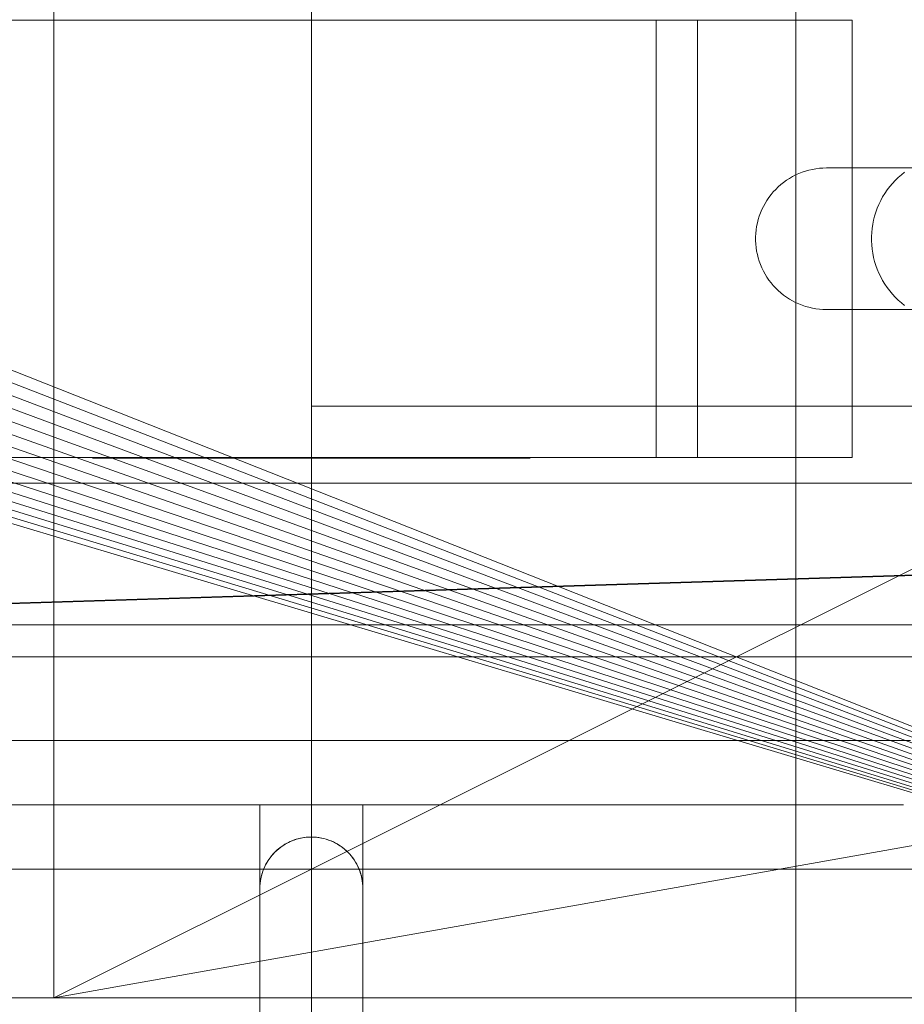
# Model space of a CAD drawing. Header units: millimetres. Extents: x -3490 to 61924, y -72580 to 6847.
# Tile 582 of 656: x 24227 to 24296, y -17791 to -17714. Entities that reach past the tile are written whole.
import ezdxf

# ---------------------------------------------------------------- set-up
doc = ezdxf.new("R2010")
doc.units = ezdxf.units.MM
for name, color, linetype, lineweight in [('COTAS_P', 1, 'Continuous', 0), ('superior_briquetadora', 7, 'Continuous', 0), ('superior_C02', 7, 'Continuous', 0), ('superior_C05', 7, 'Continuous', 0)]:
    doc.layers.add(name, color=color, linetype=linetype, lineweight=lineweight)
doc.dimstyles.new('R19_100', dxfattribs={"dimtxt": 250, "dimasz": 150, "dimexe": 150, "dimexo": 80, "dimgap": 100, "dimtad": 1, "dimtih": 1, "dimtoh": 1, "dimdsep": 46, "dimcen": 0.09, "dimadec": 0, "dimazin": 0, "dimtfac": 1, "dimtdec": 4, "dimtofl": 0, "dimtmove": 0, "dimatfit": 3, "dimfxl": 1, "dimtolj": 1, "dimtzin": 0, "dimarcsym": 0})

# ---------------------------------------------------------------- blocks, each defined once
blk = doc.blocks.new('DIM_R29_37')
at = {"layer": 'COTAS_P'}
for p, q in [((24250.067, -17080), (24400.067, -17035)), ((26750.067, -17080), (26600.067, -17035)), ((24250.067, -17980), (24250.067, -17080)), ((24250.067, -17080), (26750.067, -17080)), ((24250.067, -17080), (24400.067, -17125)), ((26750.067, -17080), (26600.067, -17125)), ((26750.067, -17980), (26750.067, -17080))]:
    blk.add_line(p, q, dxfattribs=at)
blk.add_text('2500 P', height=250, dxfattribs=at).set_placement((25500.067, -16980))

msp = doc.modelspace()

# ---------------------------------------------------------------- linework, layer by layer
at = {"layer": 'superior_briquetadora'}
for p, q in [((24230.067, -17570), (24230.067, -17790)), ((25470.067, -17570), (24230.067, -17790)), ((24230.067, -17790), (24670.067, -17570)), ((24072.067, -17680), (24350.067, -17790)), ((24350.067, -17790), (24071.962, -17682.156)), ((24350.067, -17790), (24071.645, -17684.292)), ((24350.067, -17790), (24071.12, -17686.386)), ((24350.067, -17790), (24070.393, -17688.419)), ((24350.067, -17790), (24069.47, -17690.371)), ((24350.067, -17790), (24068.36, -17692.223)), ((24350.067, -17790), (24067.074, -17693.957)), ((24065.624, -17695.556), (24350.067, -17790)), ((24064.024, -17697.006), (24350.067, -17790)), ((24062.29, -17698.292), (24350.067, -17790)), ((24060.438, -17699.402), (24350.067, -17790)), ((24058.487, -17700.325), (24350.067, -17790)), ((24056.454, -17701.053), (24350.067, -17790)), ((24054.359, -17701.577), (24350.067, -17790)), ((24350.067, -17790), (23870.067, -17790)), ((25830.067, -17790), (23870.067, -17790)), ((23954.067, -17790), (24230.067, -17790)), ((23954.067, -17790), (25456.734, -17790)), ((24230.067, -17790), (24150.067, -17790)), ((24350.067, -17790), (24150.067, -17790)), ((24230.067, -17790), (24670.067, -17790)), ((24230.067, -17790), (25470.067, -17790)), ((24350.067, -17790), (24230.067, -17790)), ((24230.067, -17790), (25456.734, -17790))]:
    msp.add_line(p, q, dxfattribs=at)
at = {"layer": 'superior_C02'}
for p, q in [((24287.683, -17550), (24287.683, -18450)), ((15575.415, -17750), (24634.01, -17750)), ((24635.508, -17750), (15576.913, -17750)), ((23830.921, -17771.702), (24524.933, -17750)), ((24526.711, -17750), (23832.7, -17771.702))]:
    msp.add_line(p, q, dxfattribs=at)
at = {"layer": 'superior_C05'}
for p, q in [((24208.067, -17714), (24228.164, -17714)), ((24227.254, -17714), (24228.215, -17714)), ((24228.164, -17714), (24271.971, -17714)), ((24228.215, -17714), (24229.226, -17714)), ((24229.226, -17714), (24230.285, -17714)), ((24230.285, -17714), (24231.39, -17714)), ((24231.39, -17714), (24232.538, -17714)), ((24232.538, -17714), (24233.727, -17714)), ((24233.072, -17714), (24233.111, -17714)), ((24233.119, -17714), (24233.074, -17714)), ((24233.111, -17714), (24233.192, -17714)), ((24233.206, -17714), (24233.119, -17714)), ((24233.192, -17714), (24233.316, -17714)), ((24233.334, -17714), (24233.206, -17714)), ((24233.316, -17714), (24233.48, -17714)), ((24233.504, -17714), (24233.334, -17714)), ((24233.48, -17714), (24233.686, -17714)), ((24233.715, -17714), (24233.504, -17714)), ((24233.686, -17714), (24233.932, -17714)), ((24233.966, -17714), (24233.715, -17714)), ((24233.727, -17714), (24234.953, -17714)), ((24233.932, -17714), (24234.219, -17714)), ((24234.258, -17714), (24233.966, -17714)), ((24234.219, -17714), (24234.544, -17714)), ((24234.588, -17714), (24234.258, -17714)), ((24234.544, -17714), (24234.908, -17714)), ((24234.957, -17714), (24234.588, -17714)), ((24234.908, -17714), (24235.31, -17714)), ((24234.953, -17714), (24236.214, -17714)), ((24235.363, -17714), (24234.957, -17714)), ((24235.31, -17714), (24235.748, -17714)), ((24235.805, -17714), (24235.363, -17714)), ((24235.748, -17714), (24236.221, -17714)), ((24236.283, -17714), (24235.805, -17714)), ((24236.214, -17714), (24237.507, -17714)), ((24236.221, -17714), (24236.729, -17714)), ((24236.795, -17714), (24236.283, -17714)), ((24236.729, -17714), (24237.27, -17714)), ((24237.34, -17714), (24236.795, -17714)), ((24237.27, -17714), (24237.842, -17714)), ((24237.917, -17714), (24237.34, -17714)), ((24237.507, -17714), (24238.828, -17714)), ((24237.842, -17714), (24238.445, -17714)), ((24238.523, -17714), (24237.917, -17714)), ((24238.445, -17714), (24239.077, -17714)), ((24239.158, -17714), (24238.523, -17714)), ((24238.828, -17714), (24240.176, -17714)), ((24239.077, -17714), (24239.736, -17714)), ((24239.82, -17714), (24239.158, -17714)), ((24239.736, -17714), (24240.376, -17714)), ((24240.508, -17714), (24239.82, -17714)), ((24240.176, -17714), (24241.546, -17714)), ((24240.376, -17714), (24241.038, -17714)), ((24241.219, -17714), (24240.508, -17714)), ((24241.038, -17714), (24241.72, -17714)), ((24241.952, -17714), (24241.219, -17714)), ((24241.546, -17714), (24242.936, -17714)), ((24241.72, -17714), (24242.42, -17714)), ((24242.705, -17714), (24241.952, -17714)), ((24242.42, -17714), (24243.136, -17714)), ((24243.477, -17714), (24242.705, -17714)), ((24242.936, -17714), (24244.343, -17714)), ((24243.136, -17714), (24243.868, -17714)), ((24244.264, -17714), (24243.477, -17714)), ((24243.868, -17714), (24244.613, -17714)), ((24245.066, -17714), (24244.264, -17714)), ((24244.343, -17714), (24245.762, -17714)), ((24244.613, -17714), (24245.37, -17714)), ((24245.881, -17714), (24245.066, -17714)), ((24245.37, -17714), (24246.137, -17714)), ((24245.762, -17714), (24247.192, -17714)), ((24246.706, -17714), (24245.881, -17714)), ((24246.137, -17714), (24246.913, -17714)), ((24247.539, -17714), (24246.706, -17714)), ((24246.913, -17714), (24247.696, -17714)), ((24247.192, -17714), (24248.628, -17714)), ((24248.378, -17714), (24247.539, -17714)), ((24247.696, -17714), (24248.483, -17714)), ((24249.222, -17714), (24248.378, -17714)), ((24248.483, -17714), (24249.275, -17714)), ((24248.628, -17714), (24250.067, -17714)), ((24250.067, -17714), (24249.222, -17714)), ((24250.067, -17714), (24249.275, -17714)), ((24250.913, -17714), (24250.067, -17714)), ((24250.067, -17714), (24250.86, -17714)), ((24250.067, -17714), (24251.507, -17714)), ((24250.86, -17714), (24251.652, -17714)), ((24251.757, -17714), (24250.913, -17714)), ((24251.507, -17714), (24252.943, -17714)), ((24251.652, -17714), (24252.439, -17714)), ((24252.596, -17714), (24251.757, -17714)), ((24252.439, -17714), (24253.222, -17714)), ((24253.429, -17714), (24252.596, -17714)), ((24252.943, -17714), (24254.373, -17714)), ((24253.222, -17714), (24253.998, -17714)), ((24254.254, -17714), (24253.429, -17714)), ((24253.998, -17714), (24254.765, -17714)), ((24255.069, -17714), (24254.254, -17714)), ((24254.373, -17714), (24255.792, -17714)), ((24254.765, -17714), (24255.522, -17714)), ((24255.871, -17714), (24255.069, -17714)), ((24255.522, -17714), (24256.267, -17714)), ((24255.792, -17714), (24257.199, -17714)), ((24256.658, -17714), (24255.871, -17714)), ((24256.267, -17714), (24256.999, -17714)), ((24257.43, -17714), (24256.658, -17714)), ((24256.999, -17714), (24257.715, -17714)), ((24257.199, -17714), (24258.589, -17714)), ((24258.183, -17714), (24257.43, -17714)), ((24257.715, -17714), (24258.415, -17714)), ((24258.916, -17714), (24258.183, -17714)), ((24258.415, -17714), (24259.097, -17714)), ((24258.589, -17714), (24259.959, -17714)), ((24259.627, -17714), (24258.916, -17714)), ((24259.097, -17714), (24259.759, -17714)), ((24260.315, -17714), (24259.627, -17714)), ((24260.399, -17714), (24259.759, -17714)), ((24259.959, -17714), (24261.307, -17714)), ((24260.977, -17714), (24260.315, -17714)), ((24260.399, -17714), (24261.058, -17714)), ((24261.612, -17714), (24260.977, -17714)), ((24261.058, -17714), (24261.69, -17714)), ((24261.307, -17714), (24262.628, -17714)), ((24262.218, -17714), (24261.612, -17714)), ((24261.69, -17714), (24262.293, -17714)), ((24262.795, -17714), (24262.218, -17714)), ((24262.293, -17714), (24262.865, -17714)), ((24262.628, -17714), (24263.921, -17714)), ((24263.34, -17714), (24262.795, -17714)), ((24262.865, -17714), (24263.406, -17714)), ((24263.852, -17714), (24263.34, -17714)), ((24263.406, -17714), (24263.914, -17714)), ((24264.33, -17714), (24263.852, -17714)), ((24263.914, -17714), (24264.387, -17714)), ((24263.921, -17714), (24265.182, -17714)), ((24264.772, -17714), (24264.33, -17714)), ((24264.387, -17714), (24264.825, -17714)), ((24265.178, -17714), (24264.772, -17714)), ((24264.825, -17714), (24265.227, -17714)), ((24265.547, -17714), (24265.178, -17714)), ((24265.182, -17714), (24266.408, -17714)), ((24265.227, -17714), (24265.591, -17714)), ((24265.877, -17714), (24265.547, -17714)), ((24265.591, -17714), (24265.916, -17714)), ((24266.169, -17714), (24265.877, -17714)), ((24265.916, -17714), (24266.203, -17714)), ((24266.42, -17714), (24266.169, -17714)), ((24266.203, -17714), (24266.449, -17714)), ((24266.408, -17714), (24267.596, -17714)), ((24266.631, -17714), (24266.42, -17714)), ((24266.449, -17714), (24266.655, -17714)), ((24266.801, -17714), (24266.631, -17714)), ((24266.655, -17714), (24266.819, -17714)), ((24266.929, -17714), (24266.801, -17714)), ((24266.819, -17714), (24266.943, -17714)), ((24267.016, -17714), (24266.929, -17714)), ((24266.943, -17714), (24267.024, -17714)), ((24267.024, -17714), (24267.063, -17714)), ((24267.596, -17714), (24268.745, -17714)), ((24268.745, -17714), (24269.849, -17714)), ((24269.849, -17714), (24270.909, -17714)), ((24270.909, -17714), (24271.92, -17714)), ((24271.92, -17714), (24272.881, -17714)), ((24271.971, -17714), (24292.067, -17714)), ((24272.881, -17714), (24273.79, -17714)), ((24273.79, -17714), (24274.644, -17714)), ((24274.644, -17714), (24275.441, -17714)), ((24275.441, -17714), (24276.18, -17714)), ((24276.858, -17714), (24276.18, -17714)), ((24280.067, -17714), (24276.858, -17714)), ((24276.858, -17748), (24276.858, -17714)), ((24292.067, -17714), (24280.067, -17714)), ((24280.067, -17748), (24280.067, -17714)), ((24292.067, -17714), (24292.067, -17748)), ((24288.71, -17725.67), (24288.446, -17725.744)), ((24288.978, -17725.609), (24288.71, -17725.67)), ((24289.248, -17725.561), (24288.978, -17725.609)), ((24289.52, -17725.527), (24289.248, -17725.561)), ((24289.793, -17725.507), (24289.52, -17725.527)), ((24290.067, -17725.5), (24289.793, -17725.507)), ((24290.067, -17725.5), (24315.067, -17725.5)), ((24286.969, -17726.456), (24286.747, -17726.616)), ((24287.2, -17726.307), (24286.969, -17726.456)), ((24287.437, -17726.17), (24287.2, -17726.307)), ((24287.681, -17726.045), (24287.437, -17726.17)), ((24287.931, -17725.932), (24287.681, -17726.045)), ((24288.186, -17725.832), (24287.931, -17725.932)), ((24288.446, -17725.744), (24288.186, -17725.832)), ((24295.414, -17726.461), (24295.194, -17726.699)), ((24295.646, -17726.235), (24295.414, -17726.461)), ((24295.889, -17726.021), (24295.646, -17726.235)), ((24296.143, -17725.819), (24295.889, -17726.021)), ((24286.13, -17727.16), (24285.944, -17727.361)), ((24286.327, -17726.968), (24286.13, -17727.16)), ((24286.532, -17726.787), (24286.327, -17726.968)), ((24286.747, -17726.616), (24286.532, -17726.787)), ((24294.79, -17727.206), (24294.607, -17727.473)), ((24294.986, -17726.947), (24294.79, -17727.206)), ((24295.194, -17726.699), (24294.986, -17726.947)), ((24285.602, -17727.789), (24285.447, -17728.016)), ((24285.767, -17727.571), (24285.602, -17727.789)), ((24285.944, -17727.361), (24285.767, -17727.571)), ((24294.438, -17727.75), (24294.283, -17728.035)), ((24294.607, -17727.473), (24294.438, -17727.75)), ((24285.054, -17728.738), (24284.948, -17728.991)), ((24285.173, -17728.491), (24285.054, -17728.738)), ((24285.304, -17728.25), (24285.173, -17728.491)), ((24285.447, -17728.016), (24285.304, -17728.25)), ((24294.017, -17728.625), (24293.906, -17728.93)), ((24294.143, -17728.327), (24294.017, -17728.625)), ((24294.283, -17728.035), (24294.143, -17728.327)), ((24284.773, -17729.51), (24284.705, -17729.776)), ((24284.854, -17729.248), (24284.773, -17729.51)), ((24284.948, -17728.991), (24284.854, -17729.248)), ((24293.81, -17729.24), (24293.73, -17729.554)), ((24293.906, -17728.93), (24293.81, -17729.24)), ((24284.651, -17730.045), (24284.61, -17730.316)), ((24284.705, -17729.776), (24284.651, -17730.045)), ((24293.618, -17730.192), (24293.586, -17730.514)), ((24293.666, -17729.871), (24293.618, -17730.192)), ((24293.73, -17729.554), (24293.666, -17729.871)), ((24284.583, -17730.589), (24284.569, -17730.863)), ((24284.569, -17730.863), (24284.569, -17731.137)), ((24284.61, -17730.316), (24284.583, -17730.589)), ((24293.586, -17730.514), (24293.57, -17730.838)), ((24293.57, -17730.838), (24293.57, -17731.162)), ((24284.569, -17731.137), (24284.583, -17731.411)), ((24284.583, -17731.411), (24284.61, -17731.684)), ((24284.61, -17731.684), (24284.651, -17731.955)), ((24293.57, -17731.162), (24293.586, -17731.486)), ((24293.586, -17731.486), (24293.618, -17731.808)), ((24293.618, -17731.808), (24293.666, -17732.129)), ((24284.651, -17731.955), (24284.705, -17732.224)), ((24284.705, -17732.224), (24284.773, -17732.49)), ((24284.773, -17732.49), (24284.854, -17732.752)), ((24293.666, -17732.129), (24293.73, -17732.446)), ((24293.73, -17732.446), (24293.81, -17732.76)), ((24284.854, -17732.752), (24284.948, -17733.009)), ((24284.948, -17733.009), (24285.054, -17733.262)), ((24285.054, -17733.262), (24285.173, -17733.509)), ((24293.81, -17732.76), (24293.906, -17733.07)), ((24293.906, -17733.07), (24294.017, -17733.375)), ((24285.173, -17733.509), (24285.304, -17733.75)), ((24285.304, -17733.75), (24285.447, -17733.984)), ((24285.447, -17733.984), (24285.602, -17734.211)), ((24294.017, -17733.375), (24294.143, -17733.673)), ((24294.143, -17733.673), (24294.283, -17733.965)), ((24294.283, -17733.965), (24294.438, -17734.25)), ((24285.602, -17734.211), (24285.767, -17734.429)), ((24285.767, -17734.429), (24285.944, -17734.639)), ((24285.944, -17734.639), (24286.13, -17734.84)), ((24286.13, -17734.84), (24286.327, -17735.032)), ((24294.438, -17734.25), (24294.607, -17734.527)), ((24294.607, -17734.527), (24294.79, -17734.794)), ((24294.79, -17734.794), (24294.986, -17735.053)), ((24286.327, -17735.032), (24286.532, -17735.213)), ((24286.532, -17735.213), (24286.747, -17735.384)), ((24286.747, -17735.384), (24286.969, -17735.544)), ((24286.969, -17735.544), (24287.2, -17735.693)), ((24294.986, -17735.053), (24295.194, -17735.301)), ((24295.194, -17735.301), (24295.414, -17735.539)), ((24295.414, -17735.539), (24295.646, -17735.765)), ((24287.2, -17735.693), (24287.437, -17735.83)), ((24287.437, -17735.83), (24287.681, -17735.955)), ((24287.681, -17735.955), (24287.931, -17736.068)), ((24287.931, -17736.068), (24288.186, -17736.168)), ((24288.186, -17736.168), (24288.446, -17736.256)), ((24288.446, -17736.256), (24288.71, -17736.33)), ((24288.71, -17736.33), (24288.978, -17736.391)), ((24288.978, -17736.391), (24289.248, -17736.439)), ((24295.646, -17735.765), (24295.889, -17735.979)), ((24295.889, -17735.979), (24296.143, -17736.181)), ((24289.248, -17736.439), (24289.52, -17736.473)), ((24289.52, -17736.473), (24289.793, -17736.493)), ((24290.067, -17736.5), (24289.793, -17736.493)), ((24315.067, -17736.5), (24290.067, -17736.5)), ((24250.067, -17750), (24250.067, -17744)), ((24250.067, -17744), (24325.067, -17744)), ((24208.067, -17748), (24228.164, -17748)), ((24227.254, -17748), (24228.215, -17748)), ((24228.164, -17748), (24271.971, -17748)), ((24228.215, -17748), (24229.226, -17748)), ((24229.226, -17748), (24230.285, -17748)), ((24230.285, -17748), (24231.39, -17748)), ((24231.39, -17748), (24232.538, -17748)), ((24232.538, -17748), (24233.727, -17748)), ((24233.072, -17748), (24233.111, -17748)), ((24233.115, -17748.05), (24233.073, -17748.05)), ((24233.119, -17748), (24233.074, -17748)), ((24233.111, -17748), (24233.192, -17748)), ((24233.199, -17748.05), (24233.115, -17748.05)), ((24233.206, -17748), (24233.119, -17748)), ((24233.192, -17748), (24233.316, -17748)), ((24233.326, -17748.05), (24233.199, -17748.05)), ((24233.334, -17748), (24233.206, -17748)), ((24233.316, -17748), (24233.48, -17748)), ((24233.494, -17748.05), (24233.326, -17748.05)), ((24233.504, -17748), (24233.334, -17748)), ((24233.48, -17748), (24233.686, -17748)), ((24233.703, -17748.05), (24233.494, -17748.05)), ((24233.715, -17748), (24233.504, -17748)), ((24233.686, -17748), (24233.932, -17748)), ((24233.953, -17748.05), (24233.703, -17748.05)), ((24233.966, -17748), (24233.715, -17748)), ((24233.727, -17748), (24234.953, -17748)), ((24233.932, -17748), (24234.219, -17748)), ((24234.243, -17748.05), (24233.953, -17748.05)), ((24234.258, -17748), (24233.966, -17748)), ((24234.219, -17748), (24234.544, -17748)), ((24234.572, -17748.05), (24234.243, -17748.05)), ((24234.588, -17748), (24234.258, -17748)), ((24234.544, -17748), (24234.908, -17748)), ((24234.94, -17748.05), (24234.572, -17748.05)), ((24234.957, -17748), (24234.588, -17748)), ((24234.908, -17748), (24235.31, -17748)), ((24235.345, -17748.05), (24234.94, -17748.05)), ((24234.953, -17748), (24236.214, -17748)), ((24235.363, -17748), (24234.957, -17748)), ((24235.31, -17748), (24235.748, -17748)), ((24235.787, -17748.05), (24235.345, -17748.05)), ((24235.805, -17748), (24235.363, -17748)), ((24235.748, -17748), (24236.221, -17748)), ((24236.265, -17748.05), (24235.787, -17748.05)), ((24236.283, -17748), (24235.805, -17748)), ((24236.214, -17748), (24237.507, -17748)), ((24236.221, -17748), (24236.729, -17748)), ((24236.776, -17748.05), (24236.265, -17748.05)), ((24236.795, -17748), (24236.283, -17748)), ((24236.729, -17748), (24237.27, -17748)), ((24237.321, -17748.05), (24236.776, -17748.05)), ((24237.34, -17748), (24236.795, -17748)), ((24237.27, -17748), (24237.842, -17748)), ((24237.898, -17748.05), (24237.321, -17748.05)), ((24237.917, -17748), (24237.34, -17748)), ((24237.507, -17748), (24238.828, -17748)), ((24237.602, -17748.05), (24237.571, -17748.05)), ((24237.664, -17748.05), (24237.602, -17748.05)), ((24237.757, -17748.05), (24237.664, -17748.05)), ((24237.881, -17748.05), (24237.757, -17748.05)), ((24237.842, -17748), (24238.445, -17748)), ((24238.035, -17748.05), (24237.881, -17748.05)), ((24238.505, -17748.05), (24237.898, -17748.05)), ((24238.523, -17748), (24237.917, -17748)), ((24238.218, -17748.05), (24238.035, -17748.05)), ((24238.432, -17748.05), (24238.218, -17748.05)), ((24238.674, -17748.05), (24238.432, -17748.05)), ((24238.445, -17748), (24239.077, -17748)), ((24239.14, -17748.05), (24238.505, -17748.05)), ((24239.158, -17748), (24238.523, -17748)), ((24238.944, -17748.05), (24238.674, -17748.05)), ((24238.828, -17748), (24240.176, -17748)), ((24239.242, -17748.05), (24238.944, -17748.05)), ((24239.077, -17748), (24239.736, -17748)), ((24239.803, -17748.05), (24239.14, -17748.05)), ((24239.82, -17748), (24239.158, -17748)), ((24239.567, -17748.05), (24239.242, -17748.05)), ((24239.918, -17748.05), (24239.567, -17748.05)), ((24239.736, -17748), (24240.376, -17748)), ((24240.491, -17748.05), (24239.803, -17748.05)), ((24240.508, -17748), (24239.82, -17748)), ((24240.295, -17748.05), (24239.918, -17748.05)), ((24240.176, -17748), (24241.546, -17748)), ((24240.695, -17748.05), (24240.295, -17748.05)), ((24240.376, -17748), (24241.038, -17748)), ((24241.203, -17748.05), (24240.491, -17748.05)), ((24241.219, -17748), (24240.508, -17748)), ((24241.119, -17748.05), (24240.695, -17748.05)), ((24241.038, -17748), (24241.72, -17748)), ((24241.565, -17748.05), (24241.119, -17748.05)), ((24241.937, -17748.05), (24241.203, -17748.05)), ((24241.952, -17748), (24241.219, -17748)), ((24241.546, -17748), (24242.936, -17748)), ((24242.033, -17748.05), (24241.565, -17748.05)), ((24241.72, -17748), (24242.42, -17748)), ((24242.691, -17748.05), (24241.937, -17748.05)), ((24242.705, -17748), (24241.952, -17748)), ((24242.52, -17748.05), (24242.033, -17748.05)), ((24242.42, -17748), (24243.136, -17748)), ((24243.026, -17748.05), (24242.52, -17748.05)), ((24243.464, -17748.05), (24242.691, -17748.05)), ((24243.477, -17748), (24242.705, -17748)), ((24242.936, -17748), (24244.343, -17748)), ((24243.55, -17748.05), (24243.026, -17748.05)), ((24243.136, -17748), (24243.868, -17748)), ((24244.253, -17748.05), (24243.464, -17748.05)), ((24244.264, -17748), (24243.477, -17748)), ((24244.089, -17748.05), (24243.55, -17748.05)), ((24243.868, -17748), (24244.613, -17748)), ((24244.644, -17748.05), (24244.089, -17748.05)), ((24245.057, -17748.05), (24244.253, -17748.05)), ((24245.066, -17748), (24244.264, -17748)), ((24244.343, -17748), (24245.762, -17748)), ((24244.613, -17748), (24245.37, -17748)), ((24245.212, -17748.05), (24244.644, -17748.05)), ((24245.873, -17748.05), (24245.057, -17748.05)), ((24245.881, -17748), (24245.066, -17748)), ((24245.792, -17748.05), (24245.212, -17748.05)), ((24245.37, -17748), (24246.137, -17748)), ((24245.762, -17748), (24247.192, -17748)), ((24246.383, -17748.05), (24245.792, -17748.05)), ((24246.699, -17748.05), (24245.873, -17748.05)), ((24246.706, -17748), (24245.881, -17748)), ((24246.137, -17748), (24246.913, -17748)), ((24246.983, -17748.05), (24246.383, -17748.05)), ((24247.534, -17748.05), (24246.699, -17748.05)), ((24247.539, -17748), (24246.706, -17748)), ((24246.913, -17748), (24247.696, -17748)), ((24247.591, -17748.05), (24246.983, -17748.05)), ((24247.192, -17748), (24248.628, -17748)), ((24248.375, -17748.05), (24247.534, -17748.05)), ((24248.378, -17748), (24247.539, -17748)), ((24248.204, -17748.05), (24247.591, -17748.05)), ((24247.696, -17748), (24248.483, -17748)), ((24248.823, -17748.05), (24248.204, -17748.05)), ((24249.22, -17748.05), (24248.375, -17748.05)), ((24249.222, -17748), (24248.378, -17748)), ((24248.483, -17748), (24249.275, -17748)), ((24248.628, -17748), (24250.067, -17748)), ((24249.444, -17748.05), (24248.823, -17748.05)), ((24250.067, -17748.05), (24249.22, -17748.05)), ((24250.067, -17748), (24249.222, -17748)), ((24250.067, -17748), (24249.275, -17748)), ((24250.067, -17748.05), (24249.444, -17748.05)), ((24250.913, -17748), (24250.067, -17748)), ((24250.067, -17748), (24250.86, -17748)), ((24250.067, -17748), (24251.507, -17748)), ((24250.067, -17748.05), (24250.915, -17748.05)), ((24250.691, -17748.05), (24250.067, -17748.05)), ((24251.312, -17748.05), (24250.691, -17748.05)), ((24250.86, -17748), (24251.652, -17748)), ((24251.757, -17748), (24250.913, -17748)), ((24250.915, -17748.05), (24251.76, -17748.05)), ((24251.931, -17748.05), (24251.312, -17748.05)), ((24251.507, -17748), (24252.943, -17748)), ((24251.652, -17748), (24252.439, -17748)), ((24252.596, -17748), (24251.757, -17748)), ((24251.76, -17748.05), (24252.601, -17748.05)), ((24252.544, -17748.05), (24251.931, -17748.05)), ((24252.439, -17748), (24253.222, -17748)), ((24253.152, -17748.05), (24252.544, -17748.05)), ((24253.429, -17748), (24252.596, -17748)), ((24252.601, -17748.05), (24253.436, -17748.05)), ((24252.943, -17748), (24254.373, -17748)), ((24253.752, -17748.05), (24253.152, -17748.05)), ((24253.222, -17748), (24253.998, -17748)), ((24254.254, -17748), (24253.429, -17748)), ((24253.436, -17748.05), (24254.262, -17748.05)), ((24254.343, -17748.05), (24253.752, -17748.05)), ((24253.998, -17748), (24254.765, -17748)), ((24255.069, -17748), (24254.254, -17748)), ((24254.262, -17748.05), (24255.078, -17748.05)), ((24254.923, -17748.05), (24254.343, -17748.05)), ((24254.373, -17748), (24255.792, -17748)), ((24254.765, -17748), (24255.522, -17748)), ((24255.491, -17748.05), (24254.923, -17748.05)), ((24255.871, -17748), (24255.069, -17748)), ((24255.078, -17748.05), (24255.882, -17748.05)), ((24256.046, -17748.05), (24255.491, -17748.05)), ((24255.522, -17748), (24256.267, -17748)), ((24255.792, -17748), (24257.199, -17748)), ((24256.658, -17748), (24255.871, -17748)), ((24255.882, -17748.05), (24256.671, -17748.05)), ((24256.585, -17748.05), (24256.046, -17748.05)), ((24256.267, -17748), (24256.999, -17748)), ((24257.109, -17748.05), (24256.585, -17748.05)), ((24257.43, -17748), (24256.658, -17748)), ((24256.671, -17748.05), (24257.444, -17748.05)), ((24256.999, -17748), (24257.715, -17748)), ((24257.615, -17748.05), (24257.109, -17748.05)), ((24257.199, -17748), (24258.589, -17748)), ((24258.183, -17748), (24257.43, -17748)), ((24257.444, -17748.05), (24258.198, -17748.05)), ((24258.102, -17748.05), (24257.615, -17748.05)), ((24257.715, -17748), (24258.415, -17748)), ((24258.57, -17748.05), (24258.102, -17748.05)), ((24258.916, -17748), (24258.183, -17748)), ((24258.198, -17748.05), (24258.932, -17748.05)), ((24258.415, -17748), (24259.097, -17748)), ((24259.016, -17748.05), (24258.57, -17748.05)), ((24258.589, -17748), (24259.959, -17748)), ((24259.627, -17748), (24258.916, -17748)), ((24258.932, -17748.05), (24259.644, -17748.05)), ((24259.44, -17748.05), (24259.016, -17748.05)), ((24259.097, -17748), (24259.759, -17748)), ((24259.84, -17748.05), (24259.44, -17748.05)), ((24260.315, -17748), (24259.627, -17748)), ((24259.644, -17748.05), (24260.332, -17748.05)), ((24260.399, -17748), (24259.759, -17748)), ((24260.217, -17748.05), (24259.84, -17748.05)), ((24259.959, -17748), (24261.307, -17748)), ((24260.568, -17748.05), (24260.217, -17748.05)), ((24260.977, -17748), (24260.315, -17748)), ((24260.332, -17748.05), (24260.995, -17748.05)), ((24260.399, -17748), (24261.058, -17748)), ((24260.893, -17748.05), (24260.568, -17748.05)), ((24261.191, -17748.05), (24260.893, -17748.05)), ((24261.612, -17748), (24260.977, -17748)), ((24260.995, -17748.05), (24261.63, -17748.05)), ((24261.058, -17748), (24261.69, -17748)), ((24261.461, -17748.05), (24261.191, -17748.05)), ((24261.307, -17748), (24262.628, -17748)), ((24261.703, -17748.05), (24261.461, -17748.05)), ((24262.218, -17748), (24261.612, -17748)), ((24261.63, -17748.05), (24262.237, -17748.05)), ((24261.69, -17748), (24262.293, -17748)), ((24261.917, -17748.05), (24261.703, -17748.05)), ((24262.1, -17748.05), (24261.917, -17748.05)), ((24262.254, -17748.05), (24262.1, -17748.05)), ((24262.795, -17748), (24262.218, -17748)), ((24262.237, -17748.05), (24262.814, -17748.05)), ((24262.378, -17748.05), (24262.254, -17748.05)), ((24262.293, -17748), (24262.865, -17748)), ((24262.47, -17748.05), (24262.378, -17748.05)), ((24262.533, -17748.05), (24262.47, -17748.05)), ((24262.564, -17748.05), (24262.533, -17748.05)), ((24262.628, -17748), (24263.921, -17748)), ((24263.34, -17748), (24262.795, -17748)), ((24262.814, -17748.05), (24263.359, -17748.05)), ((24262.865, -17748), (24263.406, -17748)), ((24263.852, -17748), (24263.34, -17748)), ((24263.359, -17748.05), (24263.87, -17748.05)), ((24263.406, -17748), (24263.914, -17748)), ((24264.33, -17748), (24263.852, -17748)), ((24263.87, -17748.05), (24264.348, -17748.05)), ((24263.914, -17748), (24264.387, -17748)), ((24263.921, -17748), (24265.182, -17748)), ((24264.772, -17748), (24264.33, -17748)), ((24264.348, -17748.05), (24264.79, -17748.05)), ((24264.387, -17748), (24264.825, -17748)), ((24265.178, -17748), (24264.772, -17748)), ((24264.79, -17748.05), (24265.195, -17748.05)), ((24264.825, -17748), (24265.227, -17748)), ((24265.547, -17748), (24265.178, -17748)), ((24265.182, -17748), (24266.408, -17748)), ((24265.195, -17748.05), (24265.563, -17748.05)), ((24265.227, -17748), (24265.591, -17748)), ((24265.877, -17748), (24265.547, -17748)), ((24265.563, -17748.05), (24265.892, -17748.05)), ((24265.591, -17748), (24265.916, -17748)), ((24266.169, -17748), (24265.877, -17748)), ((24265.892, -17748.05), (24266.182, -17748.05)), ((24265.916, -17748), (24266.203, -17748)), ((24266.42, -17748), (24266.169, -17748)), ((24266.182, -17748.05), (24266.432, -17748.05)), ((24266.203, -17748), (24266.449, -17748)), ((24266.408, -17748), (24267.596, -17748)), ((24266.631, -17748), (24266.42, -17748)), ((24266.432, -17748.05), (24266.641, -17748.05)), ((24266.449, -17748), (24266.655, -17748)), ((24266.801, -17748), (24266.631, -17748)), ((24266.641, -17748.05), (24266.809, -17748.05)), ((24266.655, -17748), (24266.819, -17748)), ((24266.929, -17748), (24266.801, -17748)), ((24266.809, -17748.05), (24266.936, -17748.05)), ((24266.819, -17748), (24266.943, -17748)), ((24267.016, -17748), (24266.929, -17748)), ((24266.936, -17748.05), (24267.02, -17748.05)), ((24266.943, -17748), (24267.024, -17748)), ((24267.02, -17748.05), (24267.062, -17748.05)), ((24267.024, -17748), (24267.063, -17748)), ((24267.596, -17748), (24268.745, -17748)), ((24268.745, -17748), (24269.849, -17748)), ((24269.849, -17748), (24270.909, -17748)), ((24270.909, -17748), (24271.92, -17748)), ((24271.92, -17748), (24272.881, -17748)), ((24292.067, -17748), (24271.971, -17748)), ((24272.881, -17748), (24273.79, -17748)), ((24273.79, -17748), (24274.644, -17748)), ((24274.644, -17748), (24275.441, -17748)), ((24275.441, -17748), (24276.18, -17748)), ((24276.858, -17748), (24276.18, -17748)), ((24276.858, -17748), (24280.067, -17748)), ((24292.067, -17748), (24280.067, -17748)), ((24180.067, -17750), (24320.067, -17750)), ((24250.067, -17750), (24325.067, -17750)), ((24160.067, -17761), (24340.067, -17761)), ((24135.067, -17763.5), (24365.067, -17763.5)), ((24228.049, -17770), (24226.061, -17770)), ((24228.373, -17770), (24226.155, -17770)), ((24230.091, -17770), (24228.049, -17770)), ((24230.646, -17770), (24228.373, -17770)), ((24232.184, -17770), (24230.091, -17770)), ((24232.966, -17770), (24230.646, -17770)), ((24234.321, -17770), (24232.184, -17770)), ((24235.33, -17770), (24232.966, -17770)), ((24236.497, -17770), (24234.321, -17770)), ((24237.73, -17770), (24235.33, -17770)), ((24238.707, -17770), (24236.497, -17770)), ((24240.16, -17770), (24237.73, -17770)), ((24240.945, -17770), (24238.707, -17770)), ((24242.615, -17770), (24240.16, -17770)), ((24243.206, -17770), (24240.945, -17770)), ((24245.089, -17770), (24242.615, -17770)), ((24245.483, -17770), (24243.206, -17770)), ((24247.575, -17770), (24245.089, -17770)), ((24247.773, -17770), (24245.483, -17770)), ((24250.067, -17770), (24247.575, -17770)), ((24250.067, -17770), (24247.773, -17770)), ((24250.067, -17770), (24252.56, -17770)), ((24252.362, -17770), (24250.067, -17770)), ((24254.652, -17770), (24252.362, -17770)), ((24252.56, -17770), (24255.046, -17770)), ((24256.929, -17770), (24254.652, -17770)), ((24255.046, -17770), (24257.52, -17770)), ((24259.19, -17770), (24256.929, -17770)), ((24257.52, -17770), (24259.975, -17770)), ((24261.428, -17770), (24259.19, -17770)), ((24259.975, -17770), (24262.405, -17770)), ((24263.638, -17770), (24261.428, -17770)), ((24262.405, -17770), (24264.805, -17770)), ((24265.814, -17770), (24263.638, -17770)), ((24264.805, -17770), (24267.168, -17770)), ((24267.951, -17770), (24265.814, -17770)), ((24267.168, -17770), (24269.489, -17770)), ((24270.043, -17770), (24267.951, -17770)), ((24269.489, -17770), (24271.762, -17770)), ((24272.086, -17770), (24270.043, -17770)), ((24271.762, -17770), (24273.98, -17770)), ((24274.074, -17770), (24272.086, -17770)), ((24273.98, -17770), (24276.139, -17770)), ((24276.003, -17770), (24274.074, -17770)), ((24277.867, -17770), (24276.003, -17770)), ((24276.139, -17770), (24278.233, -17770)), ((24279.661, -17770), (24277.867, -17770)), ((24278.233, -17770), (24280.258, -17770)), ((24281.383, -17770), (24279.661, -17770)), ((24280.258, -17770), (24282.207, -17770)), ((24283.026, -17770), (24281.383, -17770)), ((24282.207, -17770), (24284.076, -17770)), ((24284.587, -17770), (24283.026, -17770)), ((24284.076, -17770), (24285.861, -17770)), ((24286.063, -17770), (24284.587, -17770)), ((24285.861, -17770), (24287.557, -17770)), ((24287.449, -17770), (24286.063, -17770)), ((24288.742, -17770), (24287.449, -17770)), ((24287.557, -17770), (24289.159, -17770)), ((24289.939, -17770), (24288.742, -17770)), ((24289.159, -17770), (24290.664, -17770)), ((24291.037, -17770), (24289.939, -17770)), ((24290.664, -17770), (24292.069, -17770)), ((24292.033, -17770), (24291.037, -17770)), ((24292.925, -17770), (24292.033, -17770)), ((24292.069, -17770), (24293.369, -17770)), ((24293.71, -17770), (24292.925, -17770)), ((24293.369, -17770), (24294.561, -17770)), ((24294.387, -17770), (24293.71, -17770)), ((24294.953, -17770), (24294.387, -17770)), ((24294.561, -17770), (24295.643, -17770)), ((24295.408, -17770), (24294.953, -17770)), ((24295.75, -17770), (24295.408, -17770)), ((24295.643, -17770), (24296.611, -17770)), ((24295.979, -17770), (24295.75, -17770)), ((24296.093, -17770), (24295.979, -17770)), ((24228.068, -17775), (24226.081, -17775)), ((24227.63, -17775), (24227.574, -17775)), ((24227.742, -17775), (24227.63, -17775)), ((24227.909, -17775), (24227.742, -17775)), ((24228.132, -17775), (24227.909, -17775)), ((24230.109, -17775), (24228.068, -17775)), ((24228.408, -17775), (24228.132, -17775)), ((24228.739, -17775), (24228.408, -17775)), ((24229.123, -17775), (24228.739, -17775)), ((24229.559, -17775), (24229.123, -17775)), ((24230.045, -17775), (24229.559, -17775)), ((24230.582, -17775), (24230.045, -17775)), ((24232.199, -17775), (24230.109, -17775)), ((24231.167, -17775), (24230.582, -17775)), ((24231.799, -17775), (24231.167, -17775)), ((24232.476, -17775), (24231.799, -17775)), ((24234.335, -17775), (24232.199, -17775)), ((24233.197, -17775), (24232.476, -17775)), ((24233.96, -17775), (24233.197, -17775)), ((24234.764, -17775), (24233.96, -17775)), ((24236.509, -17775), (24234.335, -17775)), ((24235.605, -17775), (24234.764, -17775)), ((24236.482, -17775), (24235.605, -17775)), ((24237.393, -17775), (24236.482, -17775)), ((24238.717, -17775), (24236.509, -17775)), ((24238.335, -17775), (24237.393, -17775)), ((24237.584, -17775), (24237.567, -17775)), ((24237.631, -17775), (24237.584, -17775)), ((24237.709, -17775), (24237.631, -17775)), ((24237.705, -17775), (24237.813, -17775)), ((24237.817, -17775), (24237.709, -17775)), ((24237.813, -17775), (24237.951, -17775)), ((24237.956, -17775), (24237.817, -17775)), ((24237.951, -17775), (24238.119, -17775)), ((24238.125, -17775), (24237.956, -17775)), ((24238.119, -17775), (24238.317, -17775)), ((24238.324, -17775), (24238.125, -17775)), ((24238.317, -17775), (24238.544, -17775)), ((24238.552, -17775), (24238.324, -17775)), ((24239.307, -17775), (24238.335, -17775)), ((24238.544, -17775), (24238.799, -17775)), ((24238.809, -17775), (24238.552, -17775)), ((24240.953, -17775), (24238.717, -17775)), ((24238.799, -17775), (24239.083, -17775)), ((24239.093, -17775), (24238.809, -17775)), ((24239.083, -17775), (24239.394, -17775)), ((24239.405, -17775), (24239.093, -17775)), ((24240.305, -17775), (24239.307, -17775)), ((24239.394, -17775), (24239.731, -17775)), ((24239.743, -17775), (24239.405, -17775)), ((24239.731, -17775), (24240.094, -17775)), ((24240.107, -17775), (24239.743, -17775)), ((24240.094, -17775), (24240.482, -17775)), ((24240.496, -17775), (24240.107, -17775)), ((24241.328, -17775), (24240.305, -17775)), ((24240.482, -17775), (24240.893, -17775)), ((24240.908, -17775), (24240.496, -17775)), ((24240.893, -17775), (24241.328, -17775)), ((24241.343, -17775), (24240.908, -17775)), ((24243.212, -17775), (24240.953, -17775)), ((24242.372, -17775), (24241.328, -17775)), ((24241.328, -17775), (24241.784, -17775)), ((24241.8, -17775), (24241.343, -17775)), ((24241.784, -17775), (24242.26, -17775)), ((24242.278, -17775), (24241.8, -17775)), ((24242.26, -17775), (24242.756, -17775)), ((24242.774, -17775), (24242.278, -17775)), ((24243.435, -17775), (24242.372, -17775)), ((24242.756, -17775), (24243.27, -17775)), ((24243.289, -17775), (24242.774, -17775)), ((24245.487, -17775), (24243.212, -17775)), ((24243.27, -17775), (24243.801, -17775)), ((24243.821, -17775), (24243.289, -17775)), ((24244.515, -17775), (24243.435, -17775)), ((24243.801, -17775), (24244.348, -17775)), ((24244.368, -17775), (24243.821, -17775)), ((24244.348, -17775), (24244.909, -17775)), ((24244.929, -17775), (24244.368, -17775)), ((24245.609, -17775), (24244.515, -17775)), ((24244.909, -17775), (24245.482, -17775)), ((24245.503, -17775), (24244.929, -17775)), ((24245.482, -17775), (24246.067, -17775)), ((24247.775, -17775), (24245.487, -17775)), ((24246.089, -17775), (24245.503, -17775)), ((24246.714, -17775), (24245.609, -17775)), ((24254.067, -17775), (24246.067, -17775)), ((24246.067, -17775), (24246.067, -17805)), ((24246.684, -17775), (24246.089, -17775)), ((24247.288, -17775), (24246.684, -17775)), ((24247.827, -17775), (24246.714, -17775)), ((24247.898, -17775), (24247.288, -17775)), ((24250.067, -17775), (24247.775, -17775)), ((24248.946, -17775), (24247.827, -17775)), ((24248.514, -17775), (24247.898, -17775)), ((24249.134, -17775), (24248.514, -17775)), ((24250.067, -17775), (24248.946, -17775)), ((24249.756, -17775), (24249.134, -17775)), ((24250.379, -17775), (24249.756, -17775)), ((24250.067, -17775), (24252.36, -17775)), ((24251.189, -17775), (24250.067, -17775)), ((24251.001, -17775), (24250.379, -17775)), ((24251.621, -17775), (24251.001, -17775)), ((24252.308, -17775), (24251.189, -17775)), ((24252.237, -17775), (24251.621, -17775)), ((24252.847, -17775), (24252.237, -17775)), ((24253.421, -17775), (24252.308, -17775)), ((24252.36, -17775), (24254.648, -17775)), ((24253.451, -17775), (24252.847, -17775)), ((24254.526, -17775), (24253.421, -17775)), ((24254.046, -17775), (24253.451, -17775)), ((24254.632, -17775), (24254.046, -17775)), ((24254.067, -17775), (24254.652, -17775)), ((24254.067, -17775), (24254.067, -17805)), ((24255.62, -17775), (24254.526, -17775)), ((24255.206, -17775), (24254.632, -17775)), ((24254.648, -17775), (24256.923, -17775)), ((24254.652, -17775), (24255.226, -17775)), ((24255.767, -17775), (24255.206, -17775)), ((24255.226, -17775), (24255.787, -17775)), ((24256.699, -17775), (24255.62, -17775)), ((24256.314, -17775), (24255.767, -17775)), ((24255.787, -17775), (24256.334, -17775)), ((24256.846, -17775), (24256.314, -17775)), ((24256.334, -17775), (24256.865, -17775)), ((24257.763, -17775), (24256.699, -17775)), ((24257.361, -17775), (24256.846, -17775)), ((24256.865, -17775), (24257.379, -17775)), ((24256.923, -17775), (24259.182, -17775)), ((24257.857, -17775), (24257.361, -17775)), ((24257.379, -17775), (24257.875, -17775)), ((24258.807, -17775), (24257.763, -17775)), ((24258.335, -17775), (24257.857, -17775)), ((24257.875, -17775), (24258.351, -17775)), ((24258.792, -17775), (24258.335, -17775)), ((24258.351, -17775), (24258.807, -17775)), ((24259.227, -17775), (24258.792, -17775)), ((24259.83, -17775), (24258.807, -17775)), ((24258.807, -17775), (24259.242, -17775)), ((24259.182, -17775), (24261.418, -17775)), ((24259.639, -17775), (24259.227, -17775)), ((24259.242, -17775), (24259.653, -17775)), ((24260.028, -17775), (24259.639, -17775)), ((24259.653, -17775), (24260.041, -17775)), ((24260.828, -17775), (24259.83, -17775)), ((24260.392, -17775), (24260.028, -17775)), ((24260.041, -17775), (24260.404, -17775)), ((24260.73, -17775), (24260.392, -17775)), ((24260.404, -17775), (24260.741, -17775)), ((24261.042, -17775), (24260.73, -17775)), ((24260.741, -17775), (24261.052, -17775)), ((24261.8, -17775), (24260.828, -17775)), ((24261.326, -17775), (24261.042, -17775)), ((24261.052, -17775), (24261.336, -17775)), ((24261.583, -17775), (24261.326, -17775)), ((24261.336, -17775), (24261.591, -17775)), ((24261.418, -17775), (24263.626, -17775)), ((24261.811, -17775), (24261.583, -17775)), ((24261.591, -17775), (24261.818, -17775)), ((24262.742, -17775), (24261.8, -17775)), ((24262.009, -17775), (24261.811, -17775)), ((24261.818, -17775), (24262.016, -17775)), ((24262.179, -17775), (24262.009, -17775)), ((24262.016, -17775), (24262.184, -17775)), ((24262.318, -17775), (24262.179, -17775)), ((24262.426, -17775), (24262.318, -17775)), ((24262.504, -17775), (24262.426, -17775)), ((24262.43, -17775), (24262.507, -17775)), ((24262.551, -17775), (24262.504, -17775)), ((24262.507, -17775), (24262.553, -17775)), ((24262.567, -17775), (24262.551, -17775)), ((24263.653, -17775), (24262.742, -17775)), ((24263.626, -17775), (24265.8, -17775)), ((24264.53, -17775), (24263.653, -17775)), ((24265.371, -17775), (24264.53, -17775)), ((24266.174, -17775), (24265.371, -17775)), ((24265.8, -17775), (24267.935, -17775)), ((24266.938, -17775), (24266.174, -17775)), ((24267.659, -17775), (24266.938, -17775)), ((24268.336, -17775), (24267.659, -17775)), ((24267.935, -17775), (24270.026, -17775)), ((24268.968, -17775), (24268.336, -17775)), ((24269.553, -17775), (24268.968, -17775)), ((24270.09, -17775), (24269.553, -17775)), ((24270.026, -17775), (24272.067, -17775)), ((24270.576, -17775), (24270.09, -17775)), ((24271.012, -17775), (24270.576, -17775)), ((24271.396, -17775), (24271.012, -17775)), ((24271.727, -17775), (24271.396, -17775)), ((24272.003, -17775), (24271.727, -17775)), ((24272.226, -17775), (24272.003, -17775)), ((24272.067, -17775), (24274.054, -17775)), ((24272.393, -17775), (24272.226, -17775)), ((24272.505, -17775), (24272.393, -17775)), ((24272.56, -17775), (24272.505, -17775)), ((24274.054, -17775), (24275.98, -17775)), ((24275.98, -17775), (24277.842, -17775)), ((24277.842, -17775), (24279.636, -17775)), ((24279.636, -17775), (24281.355, -17775)), ((24281.355, -17775), (24282.997, -17775)), ((24282.997, -17775), (24284.557, -17775)), ((24284.557, -17775), (24286.032, -17775)), ((24286.032, -17775), (24287.417, -17775)), ((24287.417, -17775), (24288.709, -17775)), ((24288.709, -17775), (24289.905, -17775)), ((24289.905, -17775), (24291.002, -17775)), ((24291.002, -17775), (24291.997, -17775)), ((24291.997, -17775), (24292.888, -17775)), ((24292.888, -17775), (24293.672, -17775)), ((24293.672, -17775), (24294.348, -17775)), ((24294.348, -17775), (24294.914, -17775)), ((24294.914, -17775), (24295.369, -17775)), ((24295.369, -17775), (24295.71, -17775)), ((24295.71, -17775), (24295.939, -17775)), ((24295.939, -17775), (24296.053, -17775)), ((24248.72, -17777.734), (24248.537, -17777.804)), ((24248.733, -17777.729), (24248.581, -17777.786)), ((24248.906, -17777.672), (24248.72, -17777.734)), ((24248.889, -17777.678), (24248.733, -17777.729)), ((24249.049, -17777.632), (24248.889, -17777.678)), ((24249.096, -17777.62), (24248.906, -17777.672)), ((24249.211, -17777.593), (24249.049, -17777.632)), ((24249.287, -17777.577), (24249.096, -17777.62)), ((24249.377, -17777.56), (24249.211, -17777.593)), ((24249.481, -17777.543), (24249.287, -17777.577)), ((24249.546, -17777.534), (24249.377, -17777.56)), ((24249.675, -17777.519), (24249.481, -17777.543)), ((24249.718, -17777.515), (24249.546, -17777.534)), ((24249.871, -17777.505), (24249.675, -17777.519)), ((24249.892, -17777.504), (24249.718, -17777.515)), ((24250.067, -17777.5), (24249.871, -17777.505)), ((24250.067, -17777.5), (24249.892, -17777.504)), ((24250.067, -17777.5), (24250.152, -17777.501)), ((24250.067, -17777.5), (24250.264, -17777.505)), ((24250.237, -17777.504), (24250.152, -17777.501)), ((24250.399, -17777.514), (24250.237, -17777.504)), ((24250.46, -17777.519), (24250.264, -17777.505)), ((24250.56, -17777.53), (24250.399, -17777.514)), ((24250.654, -17777.543), (24250.46, -17777.519)), ((24250.718, -17777.553), (24250.56, -17777.53)), ((24250.848, -17777.577), (24250.654, -17777.543)), ((24250.874, -17777.582), (24250.718, -17777.553)), ((24251.039, -17777.62), (24250.848, -17777.577)), ((24251.044, -17777.621), (24250.874, -17777.582)), ((24251.229, -17777.672), (24251.044, -17777.621)), ((24251.409, -17777.732), (24251.229, -17777.672)), ((24251.415, -17777.734), (24251.229, -17777.672)), ((24251.584, -17777.799), (24251.409, -17777.732)), ((24251.598, -17777.804), (24251.415, -17777.734)), ((24247.415, -17778.506), (24247.31, -17778.602)), ((24247.53, -17778.408), (24247.381, -17778.536)), ((24247.525, -17778.412), (24247.415, -17778.506)), ((24247.64, -17778.321), (24247.525, -17778.412)), ((24247.685, -17778.287), (24247.53, -17778.408)), ((24247.76, -17778.232), (24247.64, -17778.321)), ((24247.845, -17778.174), (24247.685, -17778.287)), ((24247.885, -17778.148), (24247.76, -17778.232)), ((24248.011, -17778.069), (24247.845, -17778.174)), ((24248.015, -17778.066), (24247.885, -17778.148)), ((24248.182, -17777.972), (24248.011, -17778.069)), ((24248.15, -17777.989), (24248.015, -17778.066)), ((24248.289, -17777.917), (24248.15, -17777.989)), ((24248.357, -17777.884), (24248.182, -17777.972)), ((24248.433, -17777.849), (24248.289, -17777.917)), ((24248.537, -17777.804), (24248.357, -17777.884)), ((24248.581, -17777.786), (24248.433, -17777.849)), ((24251.753, -17777.873), (24251.584, -17777.799)), ((24251.778, -17777.884), (24251.598, -17777.804)), ((24251.917, -17777.953), (24251.753, -17777.873)), ((24251.953, -17777.972), (24251.778, -17777.884)), ((24252.075, -17778.04), (24251.917, -17777.953)), ((24252.124, -17778.069), (24251.953, -17777.972)), ((24252.226, -17778.132), (24252.075, -17778.04)), ((24252.29, -17778.174), (24252.124, -17778.069)), ((24252.37, -17778.229), (24252.226, -17778.132)), ((24252.45, -17778.287), (24252.29, -17778.174)), ((24252.508, -17778.331), (24252.37, -17778.229)), ((24252.605, -17778.408), (24252.45, -17778.287)), ((24252.639, -17778.436), (24252.508, -17778.331)), ((24252.754, -17778.536), (24252.605, -17778.408)), ((24252.776, -17778.556), (24252.639, -17778.436)), ((24246.742, -17779.278), (24246.637, -17779.444)), ((24246.78, -17779.221), (24246.707, -17779.331)), ((24246.855, -17779.117), (24246.742, -17779.278)), ((24246.858, -17779.113), (24246.78, -17779.221)), ((24246.975, -17778.962), (24246.855, -17779.117)), ((24246.939, -17779.007), (24246.858, -17779.113)), ((24247.026, -17778.903), (24246.939, -17779.007)), ((24247.104, -17778.814), (24246.975, -17778.962)), ((24247.116, -17778.8), (24247.026, -17778.903)), ((24247.239, -17778.672), (24247.104, -17778.814)), ((24247.211, -17778.7), (24247.116, -17778.8)), ((24247.31, -17778.602), (24247.211, -17778.7)), ((24247.381, -17778.536), (24247.239, -17778.672)), ((24252.896, -17778.672), (24252.754, -17778.536)), ((24252.919, -17778.695), (24252.776, -17778.556)), ((24253.031, -17778.814), (24252.896, -17778.672)), ((24253.054, -17778.839), (24252.919, -17778.695)), ((24253.16, -17778.962), (24253.031, -17778.814)), ((24253.179, -17778.986), (24253.054, -17778.839)), ((24253.28, -17779.117), (24253.16, -17778.962)), ((24253.296, -17779.138), (24253.179, -17778.986)), ((24253.393, -17779.278), (24253.28, -17779.117)), ((24253.404, -17779.293), (24253.296, -17779.138)), ((24253.498, -17779.444), (24253.393, -17779.278)), ((24228.068, -17780), (24226.081, -17780)), ((24228.373, -17780), (24226.155, -17780)), ((24227.072, -17780), (24229.48, -17780)), ((24227.63, -17780), (24227.574, -17780)), ((24227.742, -17780), (24227.63, -17780)), ((24227.909, -17780), (24227.742, -17780)), ((24228.132, -17780), (24227.909, -17780)), ((24230.109, -17780), (24228.068, -17780)), ((24228.408, -17780), (24228.132, -17780)), ((24230.646, -17780), (24228.373, -17780)), ((24228.739, -17780), (24228.408, -17780)), ((24229.123, -17780), (24228.739, -17780)), ((24229.559, -17780), (24229.123, -17780)), ((24229.48, -17780), (24231.94, -17780)), ((24230.045, -17780), (24229.559, -17780)), ((24230.582, -17780), (24230.045, -17780)), ((24232.199, -17780), (24230.109, -17780)), ((24231.167, -17780), (24230.582, -17780)), ((24232.966, -17780), (24230.646, -17780)), ((24231.799, -17780), (24231.167, -17780)), ((24232.476, -17780), (24231.799, -17780)), ((24231.94, -17780), (24234.445, -17780)), ((24234.335, -17780), (24232.199, -17780)), ((24233.197, -17780), (24232.476, -17780)), ((24235.33, -17780), (24232.966, -17780)), ((24233.96, -17780), (24233.197, -17780)), ((24234.764, -17780), (24233.96, -17780)), ((24236.509, -17780), (24234.335, -17780)), ((24234.445, -17780), (24236.989, -17780)), ((24235.605, -17780), (24234.764, -17780)), ((24237.73, -17780), (24235.33, -17780)), ((24236.482, -17780), (24235.605, -17780)), ((24237.393, -17780), (24236.482, -17780)), ((24238.717, -17780), (24236.509, -17780)), ((24236.989, -17780), (24239.566, -17780)), ((24238.335, -17780), (24237.393, -17780)), ((24240.16, -17780), (24237.73, -17780)), ((24239.307, -17780), (24238.335, -17780)), ((24240.953, -17780), (24238.717, -17780)), ((24240.305, -17780), (24239.307, -17780)), ((24239.566, -17780), (24242.168, -17780)), ((24242.615, -17780), (24240.16, -17780)), ((24241.328, -17780), (24240.305, -17780)), ((24243.212, -17780), (24240.953, -17780)), ((24242.372, -17780), (24241.328, -17780)), ((24242.168, -17780), (24244.79, -17780)), ((24243.435, -17780), (24242.372, -17780)), ((24245.089, -17780), (24242.615, -17780)), ((24245.487, -17780), (24243.212, -17780)), ((24244.515, -17780), (24243.435, -17780)), ((24245.609, -17780), (24244.515, -17780)), ((24244.79, -17780), (24247.426, -17780)), ((24247.575, -17780), (24245.089, -17780)), ((24247.775, -17780), (24245.487, -17780)), ((24246.714, -17780), (24245.609, -17780)), ((24246.372, -17779.969), (24246.301, -17780.152)), ((24246.352, -17780.018), (24246.307, -17780.136)), ((24246.401, -17779.9), (24246.352, -17780.018)), ((24246.452, -17779.79), (24246.372, -17779.969)), ((24246.454, -17779.784), (24246.401, -17779.9)), ((24246.54, -17779.614), (24246.452, -17779.79)), ((24246.511, -17779.669), (24246.454, -17779.784)), ((24246.572, -17779.555), (24246.511, -17779.669)), ((24246.637, -17779.444), (24246.54, -17779.614)), ((24246.637, -17779.442), (24246.572, -17779.555)), ((24246.707, -17779.331), (24246.637, -17779.442)), ((24247.827, -17780), (24246.714, -17780)), ((24250.067, -17780), (24247.426, -17780)), ((24250.067, -17780), (24247.575, -17780)), ((24250.067, -17780), (24247.775, -17780)), ((24248.946, -17780), (24247.827, -17780)), ((24250.067, -17780), (24248.946, -17780)), ((24250.067, -17780), (24252.36, -17780)), ((24251.189, -17780), (24250.067, -17780)), ((24250.067, -17780), (26750.067, -17780)), ((24252.308, -17780), (24251.189, -17780)), ((24253.421, -17780), (24252.308, -17780)), ((24252.36, -17780), (24254.648, -17780)), ((24253.503, -17779.452), (24253.404, -17779.293)), ((24254.526, -17780), (24253.421, -17780)), ((24253.595, -17779.614), (24253.498, -17779.444)), ((24253.594, -17779.613), (24253.503, -17779.452)), ((24253.677, -17779.777), (24253.594, -17779.613)), ((24253.683, -17779.79), (24253.595, -17779.614)), ((24253.752, -17779.943), (24253.677, -17779.777)), ((24253.763, -17779.969), (24253.683, -17779.79)), ((24253.819, -17780.111), (24253.752, -17779.943)), ((24253.834, -17780.152), (24253.763, -17779.969)), ((24255.62, -17780), (24254.526, -17780)), ((24254.648, -17780), (24256.923, -17780)), ((24256.699, -17780), (24255.62, -17780)), ((24257.763, -17780), (24256.699, -17780)), ((24256.923, -17780), (24259.182, -17780)), ((24258.807, -17780), (24257.763, -17780)), ((24259.83, -17780), (24258.807, -17780)), ((24259.182, -17780), (24261.418, -17780)), ((24260.828, -17780), (24259.83, -17780)), ((24261.8, -17780), (24260.828, -17780)), ((24261.418, -17780), (24263.626, -17780)), ((24262.742, -17780), (24261.8, -17780)), ((24263.653, -17780), (24262.742, -17780)), ((24263.626, -17780), (24265.8, -17780)), ((24264.53, -17780), (24263.653, -17780)), ((24265.371, -17780), (24264.53, -17780)), ((24266.174, -17780), (24265.371, -17780)), ((24265.8, -17780), (24267.935, -17780)), ((24266.938, -17780), (24266.174, -17780)), ((24267.659, -17780), (24266.938, -17780)), ((24268.336, -17780), (24267.659, -17780)), ((24267.935, -17780), (24270.026, -17780)), ((24268.968, -17780), (24268.336, -17780)), ((24269.553, -17780), (24268.968, -17780)), ((24270.09, -17780), (24269.553, -17780)), ((24270.026, -17780), (24272.067, -17780)), ((24270.576, -17780), (24270.09, -17780)), ((24271.012, -17780), (24270.576, -17780)), ((24271.396, -17780), (24271.012, -17780)), ((24271.727, -17780), (24271.396, -17780)), ((24272.003, -17780), (24271.727, -17780)), ((24272.226, -17780), (24272.003, -17780)), ((24272.067, -17780), (24274.054, -17780)), ((24272.393, -17780), (24272.226, -17780)), ((24272.505, -17780), (24272.393, -17780)), ((24272.56, -17780), (24272.505, -17780)), ((24274.054, -17780), (24275.98, -17780)), ((24275.98, -17780), (24277.842, -17780)), ((24277.842, -17780), (24279.636, -17780)), ((24279.636, -17780), (24281.355, -17780)), ((24281.355, -17780), (24282.997, -17780)), ((24282.997, -17780), (24284.557, -17780)), ((24284.557, -17780), (24286.032, -17780)), ((24286.032, -17780), (24287.417, -17780)), ((24287.417, -17780), (24288.709, -17780)), ((24288.709, -17780), (24289.905, -17780)), ((24289.905, -17780), (24291.002, -17780)), ((24291.002, -17780), (24291.997, -17780)), ((24291.997, -17780), (24292.888, -17780)), ((24292.888, -17780), (24293.672, -17780)), ((24293.672, -17780), (24294.348, -17780)), ((24294.348, -17780), (24294.914, -17780)), ((24294.914, -17780), (24295.369, -17780)), ((24295.369, -17780), (24295.71, -17780)), ((24295.71, -17780), (24295.939, -17780)), ((24295.939, -17780), (24296.053, -17780)), ((24246.144, -17780.72), (24246.111, -17780.913)), ((24246.141, -17780.738), (24246.119, -17780.86)), ((24246.166, -17780.616), (24246.141, -17780.738)), ((24246.187, -17780.528), (24246.144, -17780.72)), ((24246.196, -17780.495), (24246.166, -17780.616)), ((24246.24, -17780.339), (24246.187, -17780.528)), ((24246.229, -17780.375), (24246.196, -17780.495)), ((24246.266, -17780.255), (24246.229, -17780.375)), ((24246.301, -17780.152), (24246.24, -17780.339)), ((24246.307, -17780.136), (24246.266, -17780.255)), ((24253.877, -17780.281), (24253.819, -17780.111)), ((24253.895, -17780.339), (24253.834, -17780.152)), ((24253.928, -17780.452), (24253.877, -17780.281)), ((24253.948, -17780.528), (24253.895, -17780.339)), ((24253.971, -17780.625), (24253.928, -17780.452)), ((24253.991, -17780.72), (24253.948, -17780.528)), ((24254.005, -17780.798), (24253.971, -17780.625)), ((24254.024, -17780.913), (24253.991, -17780.72)), ((24254.033, -17780.973), (24254.005, -17780.798)), ((24246.072, -17781.304), (24246.067, -17781.5)), ((24246.068, -17781.426), (24246.067, -17781.5)), ((24246.067, -17781.5), (24246.067, -17798.5)), ((24246.07, -17781.352), (24246.068, -17781.426)), ((24246.077, -17781.228), (24246.07, -17781.352)), ((24246.087, -17781.108), (24246.072, -17781.304)), ((24246.087, -17781.105), (24246.077, -17781.228)), ((24246.111, -17780.913), (24246.087, -17781.108)), ((24246.101, -17780.982), (24246.087, -17781.105)), ((24246.119, -17780.86), (24246.101, -17780.982)), ((24254.048, -17781.108), (24254.024, -17780.913)), ((24254.052, -17781.148), (24254.033, -17780.973)), ((24254.063, -17781.304), (24254.048, -17781.108)), ((24254.064, -17781.324), (24254.052, -17781.148)), ((24254.067, -17781.5), (24254.063, -17781.304)), ((24254.067, -17781.5), (24254.064, -17781.324)), ((24254.067, -17781.5), (24254.067, -17798.5))]:
    msp.add_line(p, q, dxfattribs=at)

# ---------------------------------------------------------------- dimensions: what is measured, and where the dimension line sits
at = {"layer": 'COTAS_P'}
dim = msp.add_aligned_dim(p1=(24250.067, -17980), p2=(26750.067, -17980), distance=900, text='<> P', dimstyle='R19_100', dxfattribs=at)
dim.commit()
dim.dimension.update_dxf_attribs({"geometry": 'DIM_R29_37', "text_midpoint": (25500.067, -17080)})

doc.saveas('drawing.dxf')
